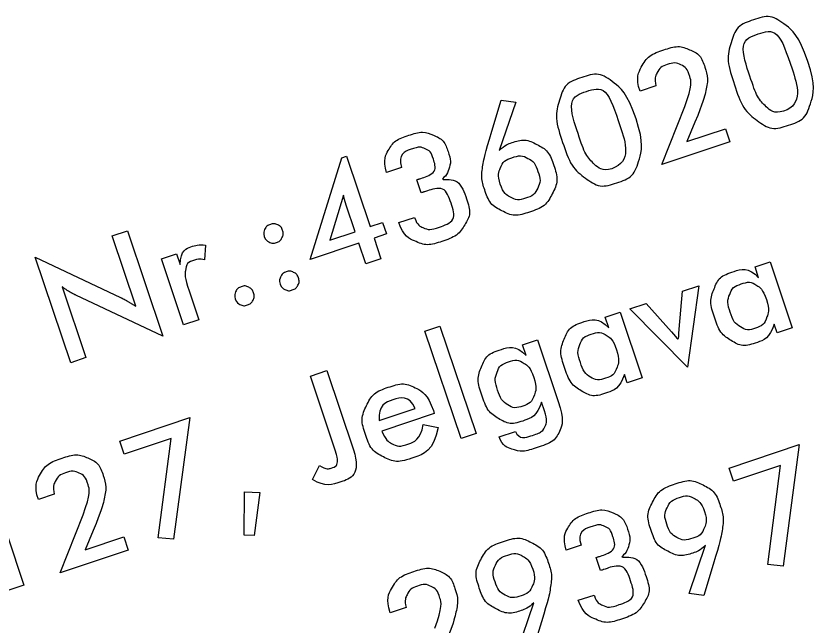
# Model space of a CAD drawing. Extents: x 469981 to 472086, y 246785 to 247785.
# Drawn here: x 472071.19 to 472077.2, y 247509.97 to 247514.55 of the extents above; entities that cross this region are included whole.
import ezdxf

# ---------------------------------------------------------------- set-up
doc = ezdxf.new("R2010")
doc.units = 0
doc.layers.add('RAMI_PLAN_####_TKST_#', color=7, linetype='Continuous')

msp = doc.modelspace()

# ---------------------------------------------------------------- linework, layer by layer
at = {"layer": 'RAMI_PLAN_####_TKST_#'}
for points in [[(472075.9996, 247514.0255), (472075.88, 247513.9854)], [(472074.7654, 247513.6835), (472074.8355, 247513.9178), (472074.9466, 247513.9016), (472074.822, 247513.539)], [(472076.523, 247513.7031), (472076.5562, 247513.6042), (472076.0449, 247513.4329), (472076.216, 247513.8703)], [(472076.2924, 247513.7512), (472076.233, 247513.6059), (472076.523, 247513.7031)], [(472073.819, 247512.6867), (472073.767, 247512.8419), (472073.4009, 247512.7192), (472073.6387, 247513.4846), (472073.6736, 247513.4963), (472073.8513, 247512.9663), (472073.9445, 247512.9975), (472073.9734, 247512.9111), (472073.8803, 247512.8799), (472073.9323, 247512.7247), (472073.819, 247512.6867)], [(472074.0863, 247513.4103), (472073.9741, 247513.3727)], [(472074.234, 247513.2206), (472074.2011, 247513.3188)], [(472073.6494, 247513.204), (472073.5468, 247512.8642), (472073.738, 247512.9283), (472073.6714, 247513.1272)], [(472074.0654, 247512.9963), (472074.1844, 247513.0362), (472074.1865, 247513.0299)], [(472072.089, 247512.3675), (472071.9115, 247512.8973), (472072.026, 247512.9356), (472072.2922, 247512.1415), (472071.638, 247512.4514)], [(472072.6133, 247512.827), (472072.6047, 247512.7174)], [(472071.5994, 247511.9427), (472071.3332, 247512.7368), (472071.9749, 247512.4326)], [(472072.4891, 247512.4823), (472072.5618, 247512.2653), (472072.4485, 247512.2274), (472072.2824, 247512.723), (472072.3957, 247512.761), (472072.4224, 247512.6813)], [(472076.772, 247512.5822), (472076.7448, 247512.6634), (472076.8581, 247512.7013), (472077.024, 247512.2063)], [(472071.5358, 247512.5124), (472071.7139, 247511.9811), (472071.5994, 247511.9427)], [(472076.1746, 247512.1951), (472076.1986, 247512.4803), (472076.3218, 247512.5216), (472076.2378, 247511.9094)], [(472076.2378, 247511.9094), (472075.8024, 247512.3475), (472075.9261, 247512.3889), (472076.1177, 247512.176)], [(472075.645, 247512.2044), (472075.6178, 247512.2856), (472075.7311, 247512.3236), (472075.897, 247511.8286)], [(472077.024, 247512.2063), (472076.9108, 247512.1684), (472076.8892, 247512.2326)], [(472074.5341, 247511.3717), (472074.2628, 247512.1808), (472074.3761, 247512.2188), (472074.6473, 247511.4097), (472074.5341, 247511.3717)], [(472075.023, 247511.9959), (472074.9958, 247512.0771), (472075.1091, 247512.115), (472075.2646, 247511.6509)], [(472073.5883, 247511.2859), (472073.4018, 247511.8421), (472073.5251, 247511.8834), (472073.725, 247511.2872)], [(472075.897, 247511.8286), (472075.7837, 247511.7906), (472075.7622, 247511.8548)], [(472075.1621, 247511.5809), (472075.1402, 247511.6463)], [(472073.9194, 247511.5074), (472074.1901, 247511.5982)], [(472074.3262, 247511.5827), (472074.3334, 247511.5613)], [(472072.2576, 247510.6265), (472072.3544, 247511.3734), (472072.0011, 247511.2549), (472071.9682, 247511.3532), (472072.4951, 247511.5298), (472072.3735, 247510.6154), (472072.2576, 247510.6265)], [(472074.3334, 247511.5613), (472073.9379, 247511.4287)], [(472074.2495, 247511.4772), (472074.3628, 247511.4559)], [(472074.8216, 247511.3851), (472074.9435, 247511.4259)], [(472076.8401, 247510.4238), (472076.9369, 247511.1706), (472076.5836, 247511.0522), (472076.5507, 247511.1504), (472077.0776, 247511.3271), (472076.9559, 247510.4127), (472076.8401, 247510.4238)], [(472073.418, 247511.063), (472073.4705, 247511.1696)], [(472071.1348, 247510.2323), (472070.9141, 247510.8906), (472070.7558, 247510.8375), (472070.7709, 247510.9519), (472070.9945, 247511.0268), (472071.2481, 247510.2702), (472071.1348, 247510.2323)], [(472072.9071, 247510.9704), (472073.0214, 247510.9669), (472072.9796, 247510.6418), (472072.9035, 247510.6459), (472072.9071, 247510.9704)], [(472071.4756, 247510.9543), (472071.356, 247510.9142)], [(472071.999, 247510.6319), (472072.0322, 247510.5331), (472071.5209, 247510.3617), (472071.692, 247510.7991)], [(472071.7685, 247510.68), (472071.7091, 247510.5347), (472071.999, 247510.6319)], [(472075.4364, 247510.5693), (472075.3242, 247510.5317)], [(472076.4308, 247510.4252), (472076.3596, 247510.1912), (472076.2496, 247510.2078), (472076.3728, 247510.5691)], [(472075.5841, 247510.3796), (472075.5512, 247510.4778)], [(472075.4155, 247510.1553), (472075.5345, 247510.1952), (472075.5366, 247510.1889)], [(472075.1392, 247509.9923), (472075.0679, 247509.7583), (472074.9579, 247509.7748), (472075.0812, 247510.1362)], [(472074.1207, 247510.1022), (472074.0011, 247510.0621)]]:
    msp.add_lwpolyline(points, dxfattribs=at)
for points, degree in [([(472077.1419, 247514.2095), (472077.2033, 247514.0264), (472077.1641, 247513.8991), (472077.1249, 247513.7719), (472076.9971, 247513.7291), (472076.8682, 247513.6859), (472076.7607, 247513.7651), (472076.6532, 247513.8443), (472076.5897, 247514.0337), (472076.5267, 247514.2216), (472076.5652, 247514.35), (472076.6037, 247514.4785), (472076.7331, 247514.5218), (472076.8636, 247514.5656), (472076.9692, 247514.486), (472077.0763, 247514.4053), (472077.1419, 247514.2095)], 3), ([(472076.9592, 247513.8354), (472077.1123, 247513.8867), (472077.0149, 247514.1775), (472076.9181, 247514.4662), (472076.7696, 247514.4164), (472076.6165, 247514.3651), (472076.7139, 247514.0743), (472076.761, 247513.9339), (472076.8245, 247513.8727), (472076.8881, 247513.8116), (472076.9592, 247513.8354)], 3), ([(472075.88, 247513.9854), (472075.8456, 247514.0881), (472075.894, 247514.1724), (472075.9424, 247514.2568), (472076.0589, 247514.2958), (472076.1696, 247514.3329), (472076.2526, 247514.2975), (472076.3357, 247514.2621), (472076.3686, 247514.1639), (472076.396, 247514.082), (472076.3723, 247513.9777), (472076.3557, 247513.9042), (472076.2924, 247513.7512)], 3), ([(472076.216, 247513.8703), (472076.2771, 247514.0277), (472076.251, 247514.1054), (472076.2322, 247514.1618), (472076.1877, 247514.1834), (472076.1433, 247514.2051), (472076.0843, 247514.1853), (472076.032, 247514.1678), (472076.009, 247514.1239), (472075.986, 247514.08), (472075.9996, 247514.0255)], 3), ([(472075.8503, 247513.7766), (472075.9117, 247513.5934), (472075.8725, 247513.4662), (472075.8333, 247513.339), (472075.7055, 247513.2961), (472075.5766, 247513.2529), (472075.4691, 247513.3321), (472075.3616, 247513.4113), (472075.2981, 247513.6008), (472075.2351, 247513.7887), (472075.2736, 247513.9171), (472075.3121, 247514.0455), (472075.4415, 247514.0889), (472075.572, 247514.1326), (472075.6776, 247514.0531), (472075.7847, 247513.9723), (472075.8503, 247513.7766)], 3), ([(472075.6675, 247513.4024), (472075.8207, 247513.4538), (472075.7232, 247513.7446), (472075.6265, 247514.0333), (472075.478, 247513.9835), (472075.3248, 247513.9321), (472075.4223, 247513.6414), (472075.4694, 247513.5009), (472075.5329, 247513.4398), (472075.5964, 247513.3786), (472075.6675, 247513.4024)], 3), ([(472073.9741, 247513.3727), (472073.9468, 247513.4713), (472073.9901, 247513.5441), (472074.0333, 247513.6169), (472074.1425, 247513.6535), (472074.2479, 247513.6888), (472074.3275, 247513.6542), (472074.407, 247513.6196), (472074.4382, 247513.5267), (472074.4618, 247513.4563), (472074.4424, 247513.3996), (472074.4231, 247513.3429), (472074.364, 247513.3126), (472074.5217, 247513.3359), (472074.579, 247513.1647), (472074.6128, 247513.064), (472074.5627, 247512.981), (472074.5122, 247512.8961), (472074.3889, 247512.8548), (472074.2786, 247512.8178), (472074.1908, 247512.8561), (472074.103, 247512.8944), (472074.0654, 247512.9963)], 3), ([(472074.822, 247513.539), (472074.8643, 247513.5808), (472074.9134, 247513.5972), (472075.0152, 247513.6314), (472075.1048, 247513.5847), (472075.1945, 247513.538), (472075.2311, 247513.4289), (472075.2707, 247513.3108), (472075.2205, 247513.2138), (472075.1703, 247513.1167), (472075.0486, 247513.076), (472074.9343, 247513.0376), (472074.8418, 247513.085), (472074.7493, 247513.1324), (472074.7108, 247513.2472), (472074.6821, 247513.3328), (472074.7016, 247513.4461), (472074.7124, 247513.5073), (472074.7654, 247513.6835)], 3), ([(472074.2011, 247513.3188), (472074.2048, 247513.32), (472074.2123, 247513.3226), (472074.2199, 247513.3251), (472074.2236, 247513.3263), (472074.3605, 247513.3722), (472074.3229, 247513.4844), (472074.3065, 247513.5334), (472074.2657, 247513.5519), (472074.2249, 247513.5704), (472074.1727, 247513.5529), (472074.0552, 247513.5135), (472074.0863, 247513.4103)], 3), ([(472074.8294, 247513.2858), (472074.8525, 247513.2168), (472074.9048, 247513.1881), (472074.9571, 247513.1594), (472075.0172, 247513.1796), (472075.0856, 247513.2025), (472075.111, 247513.2564), (472075.1365, 247513.3103), (472075.1129, 247513.3808), (472075.0889, 247513.4525), (472075.0369, 247513.4801), (472074.985, 247513.5078), (472074.9161, 247513.4847), (472074.855, 247513.4642), (472074.8308, 247513.409), (472074.8066, 247513.3538), (472074.8294, 247513.2858)], 3), ([(472074.1865, 247513.0299), (472074.2042, 247512.977), (472074.2508, 247512.9576), (472074.2974, 247512.9383), (472074.359, 247512.959), (472074.5043, 247513.0076), (472074.4591, 247513.1425), (472074.4128, 247513.2805), (472074.2576, 247513.2284), (472074.2539, 247513.2272), (472074.2461, 247513.2246), (472074.2382, 247513.222), (472074.234, 247513.2206)], 3), ([(472073.6714, 247513.1272), (472073.6607, 247513.159), (472073.6494, 247513.204)], 2), ([(472073.0547, 247512.8923), (472073.0454, 247512.92), (472073.0589, 247512.9466), (472073.0724, 247512.9732), (472073.1006, 247512.9826), (472073.1294, 247512.9923), (472073.1558, 247512.9796), (472073.1821, 247512.967), (472073.1918, 247512.9382), (472073.2012, 247512.91), (472073.1881, 247512.8833), (472073.1749, 247512.8565), (472073.1462, 247512.8468), (472073.1174, 247512.8372), (472073.0908, 247512.8506), (472073.0642, 247512.8641), (472073.0547, 247512.8923)], 3), ([(472072.4224, 247512.6813), (472072.4262, 247512.7893), (472072.5129, 247512.8183), (472072.5609, 247512.8344), (472072.6133, 247512.827)], 3), ([(472072.6047, 247512.7174), (472072.5693, 247512.728), (472072.5286, 247512.7143), (472072.4701, 247512.6947), (472072.4619, 247512.638), (472072.4545, 247512.5856), (472072.4891, 247512.4823)], 3), ([(472076.8892, 247512.2326), (472076.8572, 247512.1274), (472076.7544, 247512.093), (472076.6501, 247512.058), (472076.5657, 247512.109), (472076.4813, 247512.16), (472076.4391, 247512.2858), (472076.3992, 247512.4049), (472076.4367, 247512.4981), (472076.4742, 247512.5914), (472076.5728, 247512.6245), (472076.698, 247512.6664), (472076.772, 247512.5822)], 3), ([(472073.1746, 247512.5346), (472073.1653, 247512.5622), (472073.1787, 247512.5894), (472073.192, 247512.6165), (472073.2202, 247512.6259), (472073.249, 247512.6356), (472073.2755, 247512.6224), (472073.302, 247512.6092), (472073.3117, 247512.5805), (472073.3211, 247512.5523), (472073.3078, 247512.526), (472073.2945, 247512.4998), (472073.2657, 247512.4902), (472073.237, 247512.4805), (472073.2105, 247512.4934), (472073.1841, 247512.5064), (472073.1746, 247512.5346)], 3), ([(472076.8307, 247512.4182), (472076.8048, 247512.4955), (472076.7548, 247512.5261), (472076.7047, 247512.5566), (472076.6405, 247512.5351), (472076.5762, 247512.5136), (472076.5542, 247512.4571), (472076.5322, 247512.4006), (472076.5584, 247512.3223), (472076.5849, 247512.2435), (472076.635, 247512.2127), (472076.6851, 247512.1818), (472076.7494, 247512.2034), (472076.8094, 247512.2235), (472076.8325, 247512.2812), (472076.8564, 247512.3415), (472076.8307, 247512.4182)], 3), ([(472071.638, 247512.4514), (472071.5849, 247512.4766), (472071.5358, 247512.5124)], 2), ([(472072.8372, 247512.4219), (472072.8275, 247512.4508), (472072.8405, 247512.478), (472072.8535, 247512.5051), (472072.8823, 247512.5148), (472072.9111, 247512.5244), (472072.9378, 247512.5106), (472072.9646, 247512.4967), (472072.9742, 247512.4678), (472072.9837, 247512.4395), (472072.9705, 247512.4131), (472072.9572, 247512.3867), (472072.9284, 247512.3771), (472072.8997, 247512.3674), (472072.8732, 247512.3805), (472072.8467, 247512.3935), (472072.8372, 247512.4219)], 3), ([(472071.9749, 247512.4326), (472072.0267, 247512.4081), (472072.089, 247512.3675)], 2), ([(472075.7622, 247511.8548), (472075.7302, 247511.7497), (472075.6274, 247511.7152), (472075.5231, 247511.6802), (472075.4387, 247511.7312), (472075.3543, 247511.7822), (472075.3121, 247511.908), (472075.2722, 247512.0271), (472075.3097, 247512.1204), (472075.3472, 247512.2137), (472075.4458, 247512.2467), (472075.5709, 247512.2887), (472075.645, 247512.2044)], 3), ([(472076.1177, 247512.176), (472076.1388, 247512.1529), (472076.1755, 247512.0955), (472076.17, 247512.1448), (472076.1746, 247512.1951)], 3), ([(472075.7037, 247512.0405), (472075.6778, 247512.1177), (472075.6277, 247512.1483), (472075.5777, 247512.1789), (472075.5135, 247512.1573), (472075.4492, 247512.1358), (472075.4272, 247512.0793), (472075.4052, 247512.0229), (472075.4314, 247511.9445), (472075.4578, 247511.8657), (472075.508, 247511.8349), (472075.5581, 247511.8041), (472075.6223, 247511.8256), (472075.6824, 247511.8457), (472075.7055, 247511.9034), (472075.7294, 247511.9637), (472075.7037, 247512.0405)], 3), ([(472075.1402, 247511.6463), (472075.1081, 247511.5412), (472075.0054, 247511.5067), (472074.901, 247511.4717), (472074.8166, 247511.5227), (472074.7322, 247511.5737), (472074.6901, 247511.6995), (472074.6502, 247511.8186), (472074.6877, 247511.9119), (472074.7251, 247512.0052), (472074.8237, 247512.0382), (472074.9489, 247512.0802), (472075.023, 247511.9959)], 3), ([(472075.0817, 247511.832), (472075.0558, 247511.9092), (472075.0057, 247511.9398), (472074.9557, 247511.9704), (472074.8914, 247511.9488), (472074.8272, 247511.9273), (472074.8052, 247511.8708), (472074.7831, 247511.8144), (472074.8094, 247511.736), (472074.8358, 247511.6572), (472074.8859, 247511.6264), (472074.9361, 247511.5956), (472075.0003, 247511.6171), (472075.0604, 247511.6372), (472075.0835, 247511.6949), (472075.1074, 247511.7552), (472075.0817, 247511.832)], 3), ([(472074.3628, 247511.4559), (472074.3299, 247511.2803), (472074.1645, 247511.2248), (472074.0455, 247511.185), (472073.9507, 247511.2339), (472073.8559, 247511.2829), (472073.8153, 247511.404), (472073.7763, 247511.5204), (472073.8237, 247511.6197), (472073.8712, 247511.7189), (472073.986, 247511.7574), (472074.1056, 247511.7975), (472074.1953, 247511.7516), (472074.285, 247511.7057), (472074.3262, 247511.5827)], 3), ([(472074.1901, 247511.5982), (472074.1406, 247511.7027), (472074.0201, 247511.6623), (472073.91, 247511.6254), (472073.9194, 247511.5074)], 3), ([(472075.2646, 247511.6509), (472075.3121, 247511.5094), (472075.2772, 247511.4316), (472075.2408, 247511.3497), (472075.1, 247511.3025), (472074.9967, 247511.2678), (472074.9213, 247511.291), (472074.8459, 247511.3143), (472074.8216, 247511.3851)], 3), ([(472074.9435, 247511.4259), (472074.9707, 247511.3621), (472075.0716, 247511.396), (472075.147, 247511.4212), (472075.1673, 247511.4664), (472075.1854, 247511.5079), (472075.1621, 247511.5809)], 3), ([(472073.9379, 247511.4287), (472073.9654, 247511.3605), (472074.0155, 247511.3339), (472074.0656, 247511.3073), (472074.1272, 247511.3279), (472074.2304, 247511.3625), (472074.2495, 247511.4772)], 3), ([(472073.725, 247511.2872), (472073.7882, 247511.0987), (472073.6117, 247511.0395), (472073.5146, 247511.007), (472073.418, 247511.063)], 3), ([(472073.4705, 247511.1696), (472073.5224, 247511.1377), (472073.56, 247511.1503), (472073.6038, 247511.165), (472073.6052, 247511.2078), (472073.6062, 247511.2326), (472073.5883, 247511.2859)], 3), ([(472071.356, 247510.9142), (472071.3216, 247511.0169), (472071.37, 247511.1013), (472071.4184, 247511.1856), (472071.5349, 247511.2247), (472071.6456, 247511.2618), (472071.7286, 247511.2263), (472071.8117, 247511.1909), (472071.8446, 247511.0928), (472071.872, 247511.0108), (472071.8483, 247510.9065), (472071.8317, 247510.833), (472071.7685, 247510.68)], 3), ([(472071.692, 247510.7991), (472071.7531, 247510.9565), (472071.7271, 247511.0343), (472071.7082, 247511.0906), (472071.6637, 247511.1123), (472071.6193, 247511.1339), (472071.5603, 247511.1141), (472071.5081, 247511.0966), (472071.485, 247511.0527), (472071.462, 247511.0088), (472071.4756, 247510.9543)], 3), ([(472076.3728, 247510.5691), (472076.3322, 247510.5294), (472076.2815, 247510.5124), (472076.1798, 247510.4783), (472076.0901, 247510.5242), (472076.0004, 247510.5702), (472075.9638, 247510.6792), (472075.9243, 247510.7971), (472075.9745, 247510.894), (472076.0247, 247510.9909), (472076.1468, 247511.0318), (472076.2611, 247511.0701), (472076.354, 247511.0231), (472076.4469, 247510.9762), (472076.4852, 247510.8619), (472076.5139, 247510.7764), (472076.4946, 247510.6625), (472076.4834, 247510.599), (472076.4308, 247510.4252)], 3), ([(472076.3653, 247510.8229), (472076.3423, 247510.8917), (472076.2895, 247510.9209), (472076.2388, 247510.9491), (472076.1782, 247510.9288), (472076.1098, 247510.9059), (472076.0841, 247510.8518), (472076.0584, 247510.7977), (472076.0818, 247510.7279), (472076.1058, 247510.6565), (472076.158, 247510.6282), (472076.2101, 247510.5998), (472076.2785, 247510.6228), (472076.3396, 247510.6432), (472076.3638, 247510.6992), (472076.388, 247510.7551), (472076.3653, 247510.8229)], 3), ([(472075.3242, 247510.5317), (472075.2969, 247510.6304), (472075.3402, 247510.7031), (472075.3834, 247510.7759), (472075.4926, 247510.8125), (472075.598, 247510.8478), (472075.6776, 247510.8133), (472075.7571, 247510.7787), (472075.7883, 247510.6858), (472075.8119, 247510.6153), (472075.7925, 247510.5586), (472075.7732, 247510.5019), (472075.7141, 247510.4716), (472075.8718, 247510.4949), (472075.9291, 247510.3237), (472075.9629, 247510.223), (472075.9128, 247510.14), (472075.8623, 247510.0551), (472075.739, 247510.0138), (472075.6287, 247509.9769), (472075.5409, 247510.0152), (472075.4531, 247510.0534), (472075.4155, 247510.1553)], 3), ([(472075.5512, 247510.4778), (472075.5549, 247510.479), (472075.5624, 247510.4816), (472075.57, 247510.4841), (472075.5737, 247510.4854), (472075.7106, 247510.5312), (472075.673, 247510.6434), (472075.6566, 247510.6924), (472075.6158, 247510.7109), (472075.575, 247510.7294), (472075.5228, 247510.7119), (472075.4053, 247510.6725), (472075.4364, 247510.5693)], 3), ([(472075.0812, 247510.1362), (472075.0405, 247510.0964), (472074.9899, 247510.0795), (472074.8882, 247510.0453), (472074.7985, 247510.0913), (472074.7088, 247510.1372), (472074.6722, 247510.2462), (472074.6327, 247510.3641), (472074.6829, 247510.461), (472074.7331, 247510.5579), (472074.8552, 247510.5988), (472074.9695, 247510.6371), (472075.0624, 247510.5902), (472075.1553, 247510.5433), (472075.1936, 247510.429), (472075.2223, 247510.3434), (472075.203, 247510.2296), (472075.1918, 247510.166), (472075.1392, 247509.9923)], 3), ([(472075.0737, 247510.3899), (472075.0507, 247510.4587), (472074.9979, 247510.488), (472074.9472, 247510.5162), (472074.8866, 247510.4959), (472074.8182, 247510.473), (472074.7925, 247510.4189), (472074.7668, 247510.3647), (472074.7902, 247510.2949), (472074.8142, 247510.2235), (472074.8663, 247510.1952), (472074.9185, 247510.1669), (472074.9869, 247510.1898), (472075.048, 247510.2103), (472075.0722, 247510.2662), (472075.0964, 247510.3222), (472075.0737, 247510.3899)], 3), ([(472074.0011, 247510.0621), (472073.9667, 247510.1647), (472074.0151, 247510.2491), (472074.0635, 247510.3334), (472074.1799, 247510.3725), (472074.2907, 247510.4096), (472074.3737, 247510.3742), (472074.4567, 247510.3387), (472074.4896, 247510.2406), (472074.5171, 247510.1587), (472074.4934, 247510.0543), (472074.4767, 247509.9808), (472074.4135, 247509.8279)], 3), ([(472075.5366, 247510.1889), (472075.5543, 247510.136), (472075.6009, 247510.1167), (472075.6475, 247510.0973), (472075.7091, 247510.118), (472075.8544, 247510.1667), (472075.8092, 247510.3015), (472075.7629, 247510.4395), (472075.6077, 247510.3875), (472075.604, 247510.3862), (472075.5962, 247510.3836), (472075.5883, 247510.381), (472075.5841, 247510.3796)], 3), ([(472074.3371, 247509.9469), (472074.3982, 247510.1044), (472074.3721, 247510.1821), (472074.3532, 247510.2384), (472074.3088, 247510.2601), (472074.2644, 247510.2817), (472074.2053, 247510.262), (472074.1531, 247510.2445), (472074.1301, 247510.2006), (472074.107, 247510.1566), (472074.1207, 247510.1022)], 3)]:
    msp.add_open_spline(points, degree=degree, dxfattribs=at)

doc.saveas('drawing.dxf')
